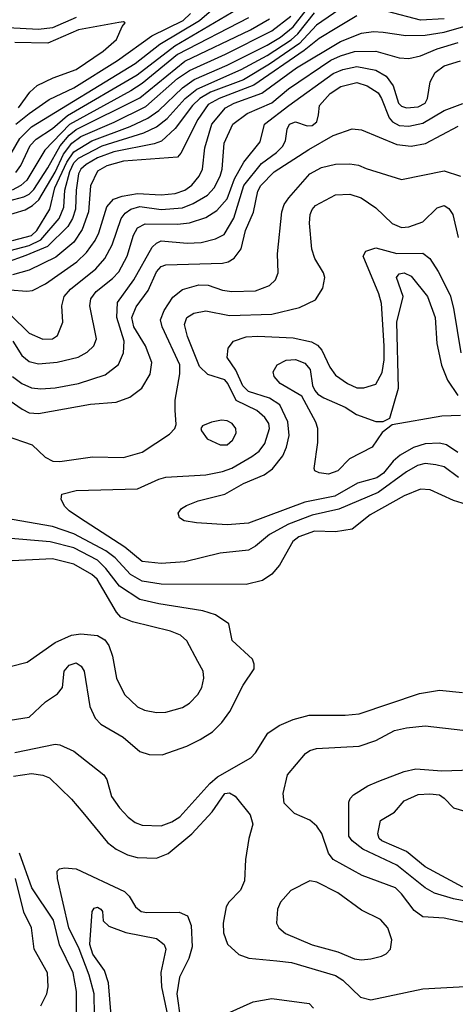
# Model space of a CAD drawing. Extents: x 997028 to 1115134, y 536408 to 618974.
# Tile 324 of 473: x 1035845 to 1037693, y 603061 to 607239. Entities that reach past the tile are written whole.
import ezdxf

# ---------------------------------------------------------------- set-up
doc = ezdxf.new("R2010")
doc.units = 0

msp = doc.modelspace()

# ---------------------------------------------------------------- linework, layer by layer
at = {"layer": '0CON10XD'}
for points in [[(1036085, 607248.5), (1035985, 607204.2), (1035925, 607197.9), (1035795, 607204.6), (1035745, 607200.5), (1035685, 607186.6), (1035595, 607152.6), (1035543.2, 607143.2), (1035530, 607155), (1035562.5, 607207.5), (1035570.6, 607325)], [(1037275, 607334.8), (1037104.1, 607215.9), (1037031.9, 607138.1), (1036905, 607049.8), (1036795, 606984.2), (1036655, 606932), (1036608.5, 606905), (1036578.3, 606875), (1036505, 606776.6), (1036447, 606723), (1036415, 606711.7), (1036245, 606678.2), (1036175, 606652.2), (1036127, 606625), (1036104.5, 606605), (1036094.3, 606585), (1036084.1, 606515), (1036081.4, 606435), (1036068.9, 606395), (1036049.3, 606360.7), (1035963.3, 606276.7), (1035871.1, 606238.9), (1035785, 606207.9)], [(1035787.8, 606635), (1035845.5, 606734.5), (1035895, 606784.8), (1036335, 607052.6), (1036439.4, 607135), (1036607.8, 607235), (1036710, 607325)], [(1035815, 606301.5), (1035895, 606323), (1035918.2, 606345), (1035973, 606435), (1035993.8, 606525), (1036045, 606634.9), (1036075, 606678.8), (1036151.3, 606725), (1036314.3, 606785.7), (1036388.4, 606821.6), (1036435.8, 606854.2), (1036535, 606949.6), (1036585.4, 606984.6), (1036725, 607045.9), (1036895, 607130.9), (1036951.2, 607165), (1037005, 607209.1), (1037085, 607311.7)], [(1035805, 606260.2), (1035885, 606280.8), (1035935.1, 606305), (1036012.5, 606395), (1036033, 606443), (1036036.3, 606515), (1036057.5, 606595), (1036075, 606631.6), (1036095, 606651.9), (1036195, 606703), (1036371.5, 606758.5), (1036426.1, 606783.9), (1036470.3, 606819.7), (1036547.3, 606905), (1036596, 606944), (1036785, 607027.6), (1036895, 607087.1), (1036997.2, 607152.8), (1037025, 607178.3), (1037095, 607268.2)], [(1035829.2, 606590.8), (1035850.2, 606619.8), (1035890, 606705), (1035915, 606731.6), (1035985, 606776.8), (1036048.2, 606831.8), (1036343.6, 607005), (1036502.6, 607127.4), (1036792.1, 607297.9)], [(1037645, 607242), (1037545, 607237.2), (1037405, 607273.8)], [(1035775, 606404.4), (1035868, 606432), (1035900.2, 606449.8), (1035926, 606474), (1035995, 606591.8), (1036031.7, 606668.3), (1036066.2, 606715), (1036105, 606743.1), (1036246.6, 606803.4), (1036379.5, 606870.5), (1036515, 606989), (1036565, 607023.8), (1036717.9, 607092.1), (1036915, 607191.8), (1036995, 607253.6)], [(1035799.5, 606470.5), (1035862.9, 606487.1), (1035885, 606498.5), (1035905, 606518.8), (1035965, 606609.8), (1036016.9, 606703.1), (1036055, 606748.3), (1036085, 606773.4), (1036355, 606907), (1036545, 607062.9), (1036824.4, 607195.6), (1036905, 607242.5)], [(1035803.1, 606093.1), (1035875, 606086.3), (1035899.7, 606090.3), (1035955, 606118.1), (1036088.2, 606211.8), (1036129, 606251), (1036165, 606301.8), (1036181, 606335), (1036214.8, 606445), (1036243.3, 606476.7), (1036279.3, 606490.7), (1036345, 606502), (1036445, 606496.2), (1036505, 606501.4), (1036544.9, 606515.1), (1036575, 606537.1), (1036605.7, 606575), (1036620.7, 606605), (1036629.8, 606695), (1036660, 606795), (1036717.9, 606865), (1036755.3, 606885), (1036872.2, 606927.8), (1037018.6, 607035), (1037205, 607146.4), (1037295, 607182), (1037345, 607189.1), (1037386.3, 607186.3), (1037482.1, 607172.1), (1037565, 607173.2), (1037645, 607186.2), (1037807.3, 607232.7)], [(1036815, 607246.6), (1036515, 607090.9), (1036365, 606967.8), (1036316.7, 606936.7), (1036056, 606794), (1035952.3, 606685), (1035875, 606557.7), (1035850.2, 606535), (1035812.9, 606515)], [(1037275, 607255.6), (1037190.6, 607205), (1037115, 607158.7), (1037052.2, 607107.8), (1036838.6, 606961.4), (1036691.8, 606905), (1036645, 606878.4), (1036600, 606815), (1036528, 606672), (1036514, 606656), (1036285, 606638.6), (1036215, 606618.5), (1036175, 606595.7), (1036145, 606534.4), (1036136.6, 606423.4), (1036110.9, 606349.1), (1036074.8, 606295), (1035998.1, 606231.9), (1035885, 606176.7), (1035815, 606156.7)], [(1035839.6, 606865), (1035888.9, 606931.1), (1035919.7, 606960.3), (1035987.4, 606992.6), (1036085, 607027.2), (1036199.7, 607105), (1036255.4, 607155), (1036280, 607210), (1036292.5, 607225), (1036285, 607230), (1036265, 607227.1), (1036095, 607196.4), (1035965, 607138.6), (1035825, 607142.1)], [(1035829.5, 606795), (1035885, 606840.3), (1035969.7, 606900.3), (1036075, 606950.3), (1036260, 607065), (1036405, 607170), (1036538.1, 607235), (1036568.9, 607265)], [(1035806.3, 605986.3), (1035885, 605908.8), (1035943, 605883), (1035985, 605884.6), (1036005, 605899.2), (1036027.7, 605955), (1036024.1, 606025), (1036034.1, 606065), (1036060.3, 606095), (1036167.8, 606182.2), (1036206.2, 606225), (1036237.1, 606282.9), (1036276.1, 606395), (1036292, 606418), (1036317.1, 606435), (1036355, 606446.6), (1036445, 606433), (1036535, 606440.7), (1036581.6, 606458.4), (1036641.2, 606495), (1036670.5, 606525), (1036694.8, 606575.2), (1036703.2, 606605), (1036713, 606715), (1036749.7, 606795), (1036809.7, 606840.3), (1036915, 606885.9), (1036985.2, 606945), (1037165, 607066.9), (1037205, 607086), (1037265, 607103.8), (1037355, 607106), (1037455, 607076.9), (1037495, 607074.7), (1037545.4, 607085.4), (1037615.1, 607114.9), (1037705, 607142.4)], [(1035816.5, 605875), (1035853.9, 605813.9), (1035885, 605789.2), (1035925, 605778.6), (1036004.4, 605785.6), (1036093.5, 605806.5), (1036132, 605828), (1036159.6, 605855), (1036171.1, 605885), (1036142.4, 606025), (1036146.5, 606055), (1036169.7, 606085), (1036239.4, 606140.6), (1036265, 606168.9), (1036300.8, 606235), (1036327.6, 606325), (1036345, 606355.3), (1036376.8, 606373.2), (1036515, 606370.8), (1036565, 606376.3), (1036635, 606399), (1036681, 606429), (1036725, 606478.4), (1036756.5, 606563.5), (1036795.4, 606634.6), (1036865, 606720.6), (1036883.4, 606795), (1036986.7, 606875), (1037175, 607011), (1037215, 607027.9), (1037275, 607040.5), (1037354.9, 607024.9), (1037399, 606999), (1037428.6, 606958.6), (1037451.7, 606885), (1037465, 606872.2), (1037485, 606864.8), (1037535, 606869.8), (1037564.6, 606885), (1037575.3, 606905), (1037585.8, 606975), (1037607.6, 607015), (1037645, 607043.5), (1037715, 607063.8)], [(1035815, 605725.3), (1035855, 605695.7), (1035895, 605677.2), (1035935, 605671.9), (1035995, 605676.2), (1036095, 605695.8), (1036207.3, 605732.7), (1036263.9, 605776.1), (1036285.2, 605825), (1036288.3, 605875), (1036257.1, 605975), (1036260.4, 606039.6), (1036329.6, 606135), (1036406.8, 606273.2), (1036425, 606290.9), (1036445, 606300), (1036555, 606291), (1036615, 606292.8), (1036675, 606308.9), (1036713, 606327), (1036753.9, 606396.1), (1036796, 606535), (1036870.9, 606629.1), (1036934.7, 606675), (1036959.8, 606700.2), (1036972.4, 606725), (1036979.2, 606775), (1036989.6, 606795), (1037015, 606805.9), (1037065, 606789.1), (1037085, 606789.4), (1037106, 606805), (1037112.2, 606835), (1037116.9, 606875), (1037162.5, 606925), (1037206.5, 606955), (1037275, 606972.3), (1037318.5, 606958.5), (1037365, 606928.4), (1037379.8, 606905), (1037412, 606822), (1037426, 606805), (1037455, 606790.4), (1037495, 606787.6), (1037555, 606799.6), (1037645, 606853.2), (1037725, 606883.3)], [(1035805, 605621.2), (1035856.4, 605586.4), (1035885, 605570.4), (1035925, 605568.2), (1036145, 605607.2), (1036254, 605616), (1036312.7, 605637.3), (1036363.3, 605675), (1036397.9, 605735), (1036406.2, 605785), (1036379.3, 605855), (1036329.1, 605935), (1036321.5, 605975), (1036338.8, 606021.2), (1036390.3, 606089.7), (1036425, 606169.6), (1036445, 606191.4), (1036465, 606198.2), (1036705, 606205.9), (1036728.8, 606211.2), (1036755, 606226.4), (1036783.8, 606266.2), (1036802.6, 606345), (1036837.2, 606422.8), (1036855, 606511.4), (1036868, 606535), (1036925, 606593.7), (1037071.7, 606688.3), (1037175, 606746.8), (1037255, 606776.1), (1037295, 606772), (1037445, 606709.7), (1037505, 606702.5), (1037566.8, 606713.2), (1037705, 606787.3)], [(1035784.1, 605474.1), (1035898.1, 605435), (1035952.6, 605382.6), (1035986.4, 605366.4), (1036015, 605364), (1036153.7, 605383.7), (1036285, 605381.3), (1036365, 605403.8), (1036480.2, 605479.8), (1036502.9, 605505), (1036508.7, 605521.3), (1036505, 605582.5), (1036504.5, 605624.5), (1036524.3, 605735.7), (1036524.3, 605775), (1036450, 605935), (1036441.8, 605965), (1036458.1, 606005), (1036495, 606060.9), (1036536.1, 606093.9), (1036605, 606114.3), (1036645, 606112.5), (1036705, 606090.7), (1036745, 606085.3), (1036845, 606089.1), (1036905, 606110.5), (1036929.5, 606135), (1036941.2, 606165), (1036938.2, 606245), (1036957, 606423), (1036967.5, 606455), (1036986.6, 606483.4), (1037075.6, 606584.4), (1037125, 606612.4), (1037185, 606625.3), (1037245, 606626.9), (1037282.1, 606622.1), (1037315, 606607.1), (1037465, 606560.9), (1037645, 606598.2), (1037715, 606574.7)], [(1037706.6, 605296.6), (1037645, 605341), (1037610.1, 605350.1), (1037565, 605356.1), (1037532.5, 605347.5), (1037485, 605321.1), (1037365, 605232.3), (1037198.6, 605161.4), (1037085, 605137.1), (1036985, 605098.1), (1036904.6, 605055), (1036845.2, 605004.8), (1036815, 604988.4), (1036695, 604976), (1036545, 604938.4), (1036445, 604931), (1036365, 604939.8), (1036290.6, 605000.6), (1036099.5, 605125), (1036054.4, 605155), (1036035.8, 605175), (1036021.2, 605205), (1036024.3, 605225.7), (1036085, 605241.5), (1036345, 605248.5), (1036435, 605290), (1036465, 605297.5), (1036635, 605307.8), (1036705, 605321.4), (1036745, 605336.7), (1036830.4, 605385), (1036861.4, 605408.6), (1036885, 605441.1), (1036905.2, 605505), (1036901.4, 605525), (1036885, 605550.8), (1036850.3, 605580.3), (1036763.3, 605623.3), (1036728.3, 605695), (1036715, 605710.2), (1036643.3, 605733.3), (1036607.4, 605767.4), (1036557.1, 605895), (1036544.1, 605945), (1036554.6, 605975), (1036583.2, 605993.2), (1036635, 606004), (1036735, 605983.1), (1036915, 605989.7), (1037032.4, 606017.6), (1037099.5, 606050.5), (1037130.3, 606099.7), (1037138.6, 606145), (1037133.3, 606165), (1037097.5, 606225), (1037084.5, 606265), (1037073.9, 606375), (1037077.4, 606412.6), (1037085, 606434.2), (1037099.6, 606450.4), (1037185, 606495.4), (1037245, 606498.2), (1037293.1, 606483.1), (1037355, 606440.6), (1037425, 606373.5), (1037465, 606357.7), (1037495, 606360.4), (1037555, 606380.5), (1037615, 606440), (1037645, 606450.5), (1037665, 606438.1), (1037681.9, 606411.9), (1037704.6, 606314.6)], [(1037702.9, 605402.9), (1037655, 605434.7), (1037625, 605441.6), (1037565, 605438.8), (1037515, 605423.9), (1037458.9, 605391.1), (1037428.9, 605365), (1037388.5, 605315), (1037360.4, 605295), (1037277.6, 605272.4), (1037182.3, 605217.7), (1037055, 605191.2), (1036815, 605102.5), (1036725, 605095.8), (1036595, 605103.4), (1036542.8, 605112.8), (1036523.3, 605125), (1036516.7, 605145), (1036532, 605165), (1036552.4, 605177.6), (1036602.3, 605197.7), (1036715.7, 605225), (1036795, 605271.4), (1036882.3, 605307.7), (1036917.5, 605332.5), (1036961.6, 605388.4), (1036977, 605425), (1036987.4, 605475), (1036982.6, 605532.6), (1036948.3, 605605), (1036905, 605633.6), (1036815, 605661.4), (1036791.1, 605685), (1036761.4, 605751.4), (1036725.4, 605805), (1036730, 605845), (1036751.4, 605875), (1036805, 605892.6), (1036855.7, 605895.7), (1037005, 605888.8), (1037082.5, 605872.5), (1037107.5, 605857.5), (1037126.7, 605836.7), (1037160, 605765), (1037185, 605730.6), (1037235, 605695.3), (1037275, 605676.8), (1037305, 605677.1), (1037355, 605692.3), (1037381.7, 605741.7), (1037390.4, 605795), (1037391, 605855), (1037379.4, 606035), (1037368.3, 606075), (1037301.9, 606235), (1037312.9, 606257.1), (1037355, 606271.2), (1037445, 606247.1), (1037555, 606248.4), (1037584.7, 606225), (1037620.2, 606170.2), (1037670.2, 606070.2), (1037684.8, 606015), (1037715.3, 605825)], [(1037715, 605560), (1037635, 605557.3), (1037425, 605520), (1037383.1, 605486.9), (1037340, 605425), (1037244, 605375), (1037194.2, 605325), (1037155, 605310.4), (1037115, 605315.8), (1037096.7, 605325), (1037094, 605335), (1037110, 605445), (1037109.5, 605505), (1037101.7, 605531.7), (1037041.8, 605641.8), (1036949.4, 605695), (1036924.6, 605724.6), (1036920.6, 605745), (1036937.5, 605775), (1036975.3, 605794.7), (1037015, 605796.4), (1037055, 605781.5), (1037077.5, 605755), (1037087.3, 605687.3), (1037096.2, 605666.2), (1037109.6, 605649.6), (1037134.7, 605634.7), (1037225.7, 605595), (1037274, 605564), (1037355, 605534.3), (1037386.1, 605533.9), (1037415, 605547.5), (1037451.6, 605675), (1037444.2, 605955), (1037471.2, 606065), (1037443.1, 606145), (1037455, 606160.4), (1037475, 606165.3), (1037505, 606150), (1037575, 606064.4), (1037606.9, 605975), (1037613.6, 605865), (1037633.3, 605773.3), (1037659.1, 605709.1), (1037703.1, 605645)], [(1036695, 605434.5), (1036725, 605434.6), (1036747.7, 605455), (1036763.1, 605485), (1036762.1, 605505), (1036746.4, 605525), (1036725, 605536.8), (1036700.9, 605539.1), (1036658.8, 605531.2), (1036620, 605515), (1036613.8, 605505), (1036616.2, 605495), (1036640.9, 605460.9), (1036695, 605434.5)], [(1037795, 605164.7), (1037685, 605199.1), (1037585.6, 605244.4), (1037545, 605246.6), (1037475, 605218.4), (1037331.9, 605138.1), (1037255, 605077.1), (1037185, 605065.3), (1037095, 605068.4), (1037029.5, 605045), (1037003.1, 605025), (1036947.1, 604925), (1036914.1, 604885.9), (1036875, 604859.5), (1036805, 604842.5), (1036445, 604844), (1036365, 604856.5), (1036314.6, 604884.6), (1036250.2, 604955), (1036210.5, 604985), (1036075, 605057.8), (1035985, 605088.8), (1035715, 605135.3)], [(1035805, 604267.3), (1035885, 604279.5), (1035955.4, 604344.6), (1036005, 604377.8), (1036026.5, 604405), (1036033.5, 604475), (1036055, 604499.6), (1036085, 604509.6), (1036106.2, 604496.2), (1036118.2, 604475), (1036143.4, 604325), (1036165.3, 604275.3), (1036189.5, 604249.5), (1036284.1, 604194.1), (1036355, 604134.4), (1036395, 604120.6), (1036449.7, 604120.3), (1036553.4, 604156.6), (1036610, 604185), (1036662.9, 604217.1), (1036702.9, 604257.1), (1036735.8, 604304.2), (1036792.7, 604415), (1036839.2, 604485), (1036840, 604505), (1036832, 604525), (1036746, 604605), (1036732.5, 604675), (1036675, 604713.1), (1036621.3, 604731.3), (1036435, 604760), (1036355, 604779.4), (1036268.1, 604835), (1036210.8, 604910.8), (1036175.7, 604945.7), (1036075, 604997.7), (1035975, 605023), (1035724, 605044)], [(1035805, 604494.1), (1035876.6, 604513.4), (1035995, 604596.8), (1036065, 604627.5), (1036105, 604633.1), (1036175.4, 604625.4), (1036207, 604607), (1036223.9, 604583.9), (1036238.5, 604538.5), (1036255.3, 604445.3), (1036289.5, 604375), (1036345, 604322.7), (1036375, 604309.6), (1036425, 604299.6), (1036465, 604301.2), (1036535, 604320.5), (1036565, 604339.4), (1036600, 604375), (1036617.8, 604405), (1036625.6, 604445), (1036623.1, 604475), (1036600.5, 604515), (1036553.4, 604603.4), (1036527.6, 604627.6), (1036485, 604644.7), (1036323.3, 604683.3), (1036274, 604704), (1036255.3, 604725.3), (1036173.3, 604865), (1036151.1, 604885), (1036075, 604928.1), (1035985, 604951.9), (1035785, 604940.9)], [(1035825, 604130), (1035995, 604165.4), (1036015, 604162.5), (1036075, 604135.6), (1036201.9, 604035), (1036214.6, 604014.6), (1036235, 603942.9), (1036267.9, 603895), (1036305.3, 603855.3), (1036335, 603833.2), (1036365, 603821.3), (1036445, 603818.1), (1036490.6, 603835), (1036525, 603856.2), (1036651.3, 603998.7), (1036683.4, 604026.6), (1036825, 604107.5), (1036845, 604128.6), (1036898.2, 604211.8), (1036946.2, 604243.8), (1037005, 604268.9), (1037072.2, 604287.8), (1037225, 604287.3), (1037285, 604294.1), (1037540.6, 604380.6), (1037625, 604393.5), (1037723.6, 604383.6)], [(1037825, 603388.2), (1037645, 603426.4), (1037555, 603432.9), (1037518.8, 603458.8), (1037465, 603529.6), (1037438.5, 603555), (1037297.3, 603607.2), (1037175, 603675.4), (1037155, 603702.2), (1037126, 603786), (1037105, 603817.7), (1037075, 603842.1), (1037010.3, 603870.3), (1036966.7, 603915), (1036962.5, 603955), (1036981.1, 604035), (1037057.8, 604125), (1037075, 604137.7), (1037104.1, 604145.9), (1037285, 604156.2), (1037355, 604180.5), (1037435, 604222.7), (1037485.9, 604234.1), (1037565, 604243.3), (1037725, 604224.5)], [(1037905, 603466.3), (1037685, 603509), (1037605, 603533.3), (1037565, 603555.8), (1037445, 603651.5), (1037300.1, 603720.1), (1037254.5, 603755), (1037240.5, 603775), (1037240.9, 603919.1), (1037246, 603935), (1037260.2, 603949.8), (1037321.9, 603988.1), (1037368, 604008), (1037475, 604049.2), (1037525, 604060), (1037635, 604051.3), (1037805, 604056.9)], [(1035819.5, 604029.5), (1035895, 604040.9), (1035943.4, 604033.4), (1035972.1, 604022.1), (1036065, 603931.9), (1036113.5, 603875)], [(1036113.5, 603875), (1036217.8, 603747.8), (1036255, 603718.8), (1036302, 603695), (1036343.4, 603683.4), (1036425, 603681.5), (1036475, 603701.5), (1036575.7, 603784.3), (1036661.7, 603878.3), (1036714.7, 603955), (1036735, 603958.4), (1036759.1, 603945), (1036822.5, 603865), (1036834.2, 603825), (1036816.9, 603765), (1036803.5, 603675), (1036798.2, 603585), (1036781.2, 603545), (1036732.7, 603495), (1036720.8, 603475), (1036708.2, 603405), (1036710, 603365), (1036726.8, 603316.8), (1036775, 603271.9), (1036816.7, 603256.7), (1036935.8, 603245.8), (1036998.5, 603238.5), (1037184, 603184), (1037215, 603164.1), (1037291.1, 603091.1), (1037335, 603080), (1037555, 603126.4), (1037785, 603140)], [(1037725, 603558.8), (1037564.6, 603645), (1037485, 603709), (1037380.8, 603755), (1037370, 603765), (1037364, 603785), (1037375, 603841.2), (1037434.1, 603875.9), (1037476, 603925), (1037535, 603950.8), (1037584.6, 603954.6), (1037625, 603949.6), (1037645, 603936.5), (1037684.2, 603894.2), (1037824, 603854)], [(1036086.2, 602965), (1036085.6, 603115), (1036072.3, 603195), (1036014.2, 603314.2), (1035988.7, 603418.7), (1035897, 603555), (1035845, 603703.1)], [(1036164.4, 602925), (1036160.5, 603105), (1036139.2, 603185), (1036097, 603297), (1036053, 603385), (1036005.5, 603595.5), (1036004.3, 603625.7), (1036013.9, 603636.1), (1036035, 603640.8), (1036085, 603636.2), (1036289.6, 603539.6), (1036309.8, 603519.8), (1036336.5, 603475), (1036360.6, 603455), (1036385, 603450.5), (1036522.1, 603452.1), (1036557, 603437), (1036572.7, 603395), (1036576.9, 603305), (1036562.4, 603255), (1036523.3, 603176.7), (1036511.1, 603105), (1036526.9, 602995)], [(1035934.6, 603055.4), (1035960.9, 603105), (1035966.2, 603135), (1035962.7, 603195), (1035906.8, 603295), (1035894.7, 603385), (1035862.7, 603452.7), (1035827.8, 603595)], [(1037295, 603250), (1037335, 603254.6), (1037380, 603265), (1037399.2, 603275), (1037417.1, 603295), (1037423.1, 603335), (1037406.5, 603385), (1037375, 603420.9), (1037295, 603460), (1037195, 603533.8), (1037105, 603580), (1037075, 603584.5), (1036995, 603543.5), (1036951.1, 603495), (1036939.1, 603465), (1036934.5, 603405), (1036944.4, 603385), (1036972.2, 603362.2), (1037085, 603314.1), (1037195, 603283.5), (1037265, 603254.1), (1037295, 603250)], [(1036238.4, 602945), (1036221.6, 603151.6), (1036205.2, 603205), (1036155, 603273.5), (1036142.6, 603315), (1036152.9, 603455), (1036160.9, 603469.1), (1036175, 603473.8), (1036190, 603465), (1036196.2, 603455), (1036198.8, 603415), (1036223.3, 603393.3), (1036295.3, 603365.3), (1036425, 603340.4), (1036458.5, 603315), (1036464.6, 603294.6), (1036443.7, 603196.3), (1036446.8, 603135), (1036492.9, 602915)], [(1036725, 603021.6), (1036835, 603071.8), (1036915, 603085.3), (1037073.3, 603065), (1037090.5, 603045)]]:
    msp.add_lwpolyline(points, dxfattribs=at)

doc.saveas('drawing.dxf')
